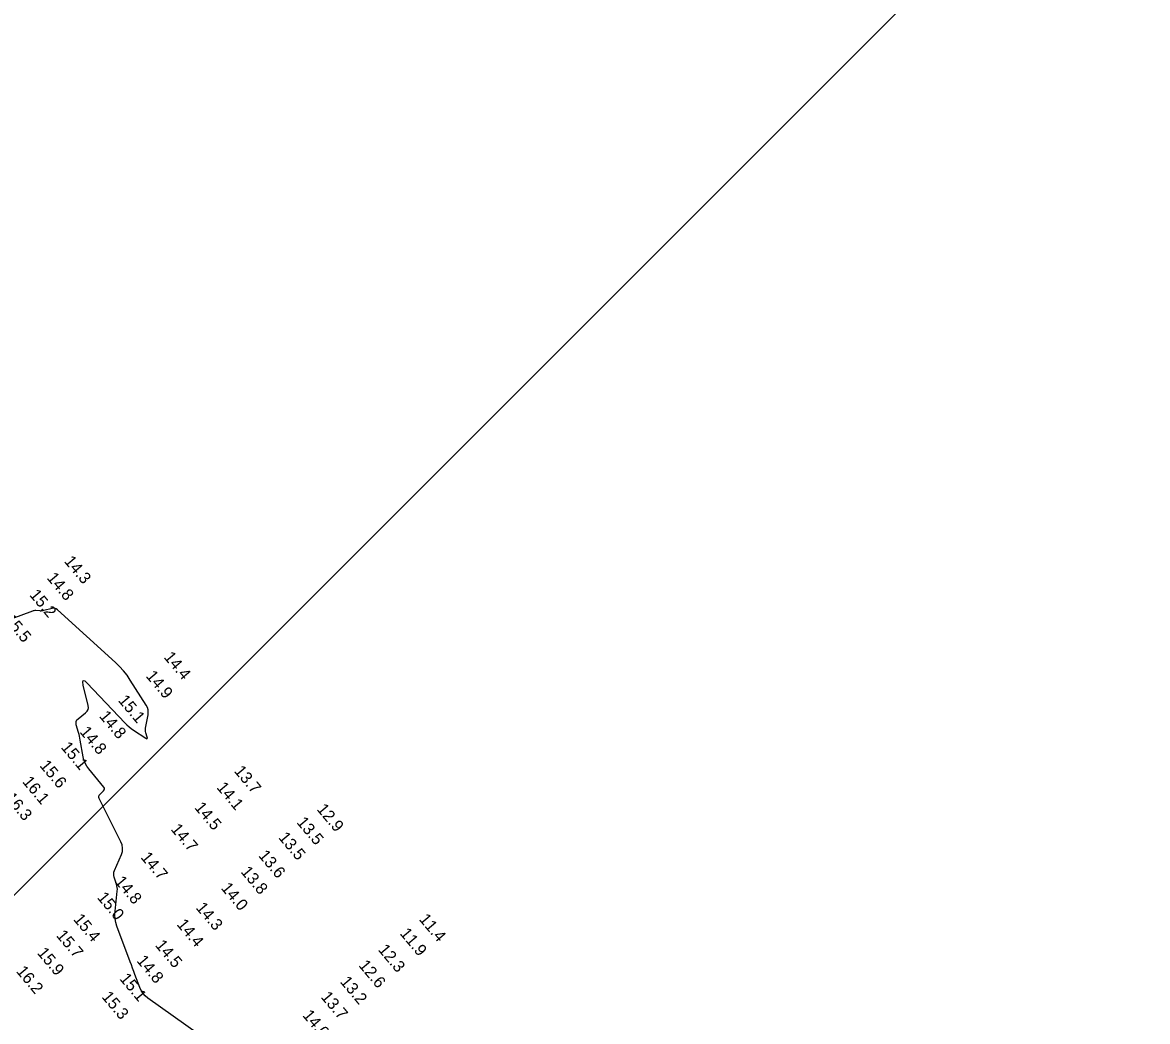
# Model space of a CAD drawing. Extents: x 988130 to 1132882, y 654656 to 841453.
# Drawn here: x 1024235.4 to 1024713.4, y 836868.7 to 837293.1 of the extents above; entities that cross this region are included whole.
import ezdxf

# ---------------------------------------------------------------- set-up
doc = ezdxf.new("R2010")
doc.units = 0
for name, color, linetype in [('V-ANNO-KEYM', 7, 'Continuous'), ('V-TOPO-MAJR', 7, 'Continuous'), ('V-TOPO-SOUN', 7, 'Continuous')]:
    doc.layers.add(name, color=color, linetype=linetype)

msp = doc.modelspace()

# ---------------------------------------------------------------- linework, layer by layer
at = {"layer": 'V-ANNO-KEYM'}
msp.add_line((1023165.1, 835855.6), (1025051.5, 837742), dxfattribs=at)
at = {"layer": 'V-TOPO-MAJR'}
msp.add_lwpolyline([(1024320.92, 836855.67), (1024288.72, 836878.65), (1024287.61, 836879.56), (1024286.67, 836880.61), (1024285.9, 836881.79), (1024285.3, 836883.09), (1024283.22, 836888.58), (1024282.71, 836889.95), (1024282.19, 836891.32), (1024281.68, 836892.69), (1024281.17, 836894.06), (1024275.56, 836909.15), (1024275.07, 836910.73), (1024274.77, 836912.34), (1024274.67, 836913.97), (1024274.76, 836915.62), (1024275.68, 836924.09), (1024275.73, 836924.85), (1024275.69, 836925.6), (1024275.57, 836926.33), (1024275.36, 836927.06), (1024274.39, 836929.96), (1024274.22, 836930.68), (1024274.18, 836931.39), (1024274.27, 836932.1), (1024274.51, 836932.81), (1024277.42, 836939.61), (1024277.85, 836940.97), (1024277.96, 836942.32), (1024277.77, 836943.67), (1024277.25, 836945), (1024267.98, 836963.44), (1024267.82, 836963.91), (1024267.81, 836964.36), (1024267.97, 836964.78), (1024268.29, 836965.17), (1024269.89, 836966.67), (1024270.19, 836967.05), (1024270.31, 836967.44), (1024270.24, 836967.84), (1024269.99, 836968.26), (1024263.54, 836976.04), (1024262.69, 836977.21), (1024262.02, 836978.45), (1024261.51, 836979.78), (1024261.18, 836981.18), (1024259.97, 836988.19), (1024259.81, 836989.01), (1024259.64, 836989.83), (1024259.44, 836990.64), (1024259.22, 836991.45), (1024258.29, 836994.67), (1024258.16, 836995.44), (1024258.26, 836996.14), (1024258.58, 836996.77), (1024259.13, 836997.33), (1024262.26, 836999.85), (1024262.88, 837000.48), (1024263.26, 837001.2), (1024263.41, 837002), (1024263.31, 837002.88), (1024261.27, 837011.59), (1024261.06, 837012.96), (1024261.27, 837013.57), (1024261.89, 837013.41), (1024262.93, 837012.48), (1024278.96, 836995.56), (1024279.82, 836994.71), (1024280.72, 836993.91), (1024281.66, 836993.16), (1024282.65, 836992.47), (1024287.86, 836989.02), (1024288.22, 836988.83), (1024288.42, 836988.84), (1024288.49, 836989.04), (1024288.41, 836989.43), (1024287.8, 836991.37), (1024287.68, 836991.86), (1024287.62, 836992.35), (1024287.62, 836992.84), (1024287.69, 836993.34), (1024288.77, 836999), (1024288.88, 837000.09), (1024288.79, 837001.14), (1024288.49, 837002.15), (1024287.98, 837003.13), (1024281.24, 837013.72), (1024279.86, 837015.76), (1024278.34, 837017.68), (1024276.7, 837019.5), (1024274.94, 837021.21), (1024250.28, 837043.6), (1024249.78, 837043.97), (1024249.24, 837044.18), (1024248.66, 837044.25), (1024248.05, 837044.17), (1024244.51, 837043.29), (1024244.38, 837043.26), (1024244.25, 837043.23), (1024244.11, 837043.21), (1024243.97, 837043.18), (1024243.43, 837043.1), (1024243.29, 837043.08), (1024243.16, 837043.07), (1024243.02, 837043.07), (1024242.88, 837043.08), (1024241.02, 837043.22), (1024240.66, 837043.23), (1024240.31, 837043.2), (1024239.97, 837043.14), (1024239.63, 837043.03), (1024230.96, 837039.79)], dxfattribs=at)

# ---------------------------------------------------------------- texts
at = {"layer": 'V-TOPO-SOUN'}
for s, p in [('14.3 ', (1024252.86, 837064.1)), ('14.8 ', (1024245.51, 837057.02)), ('15.2 ', (1024238.12, 837049.82)), ('15.5 ', (1024227.42, 837039.24)), ('14.4 ', (1024295.21, 837023.36)), ('14.9 ', (1024287.58, 837015.34)), ('15.1 ', (1024275.81, 837004.98)), ('14.8 ', (1024267.77, 836998.27)), ('14.8 ', (1024259.48, 836991.61)), ('15.1 ', (1024251.52, 836985.05)), ('15.6 ', (1024242.45, 836977.29)), ('13.7 ', (1024325.09, 836974.96)), ('16.1 ', (1024235.13, 836970.43)), ('14.1 ', (1024317.65, 836967.99)), ('16.3 ', (1024227.77, 836963.51)), ('14.5 ', (1024308.23, 836959.47)), ('12.9 ', (1024360.2, 836958.75)), ('14.7 ', (1024298.18, 836950.27)), ('13.5 ', (1024351.65, 836953.17)), ('13.5 ', (1024343.93, 836946.73)), ('14.7 ', (1024285.41, 836938.28)), ('13.6 ', (1024335.41, 836939.06)), ('13.8 ', (1024327.92, 836932.17)), ('14.8 ', (1024274.39, 836928.03)), ('14.0 ', (1024319.51, 836925.26)), ('15.0 ', (1024266.89, 836921.23)), ('14.3 ', (1024308.82, 836916.88)), ('15.4 ', (1024256.77, 836911.99)), ('11.4 ', (1024403.65, 836912.02)), ('14.4 ', (1024300.72, 836909.8)), ('11.9 ', (1024395.51, 836905.98)), ('15.7 ', (1024249.49, 836905.11)), ('15.9 ', (1024241.4, 836897.69)), ('14.5 ', (1024291.55, 836900.95)), ('12.3 ', (1024386.29, 836899.06)), ('14.8 ', (1024283.65, 836894.39)), ('12.6 ', (1024378.01, 836892.39)), ('16.2 ', (1024232.51, 836889.89)), ('15.1 ', (1024276.42, 836886.74)), ('13.2 ', (1024370.13, 836885.45)), ('15.3 ', (1024268.83, 836879.04)), ('13.7 ', (1024361.95, 836878.97)), ('14.0 ', (1024354.16, 836871.19))]:
    msp.add_text(s, height=5, rotation=310, dxfattribs=at).set_placement(p)

doc.saveas('drawing.dxf')
